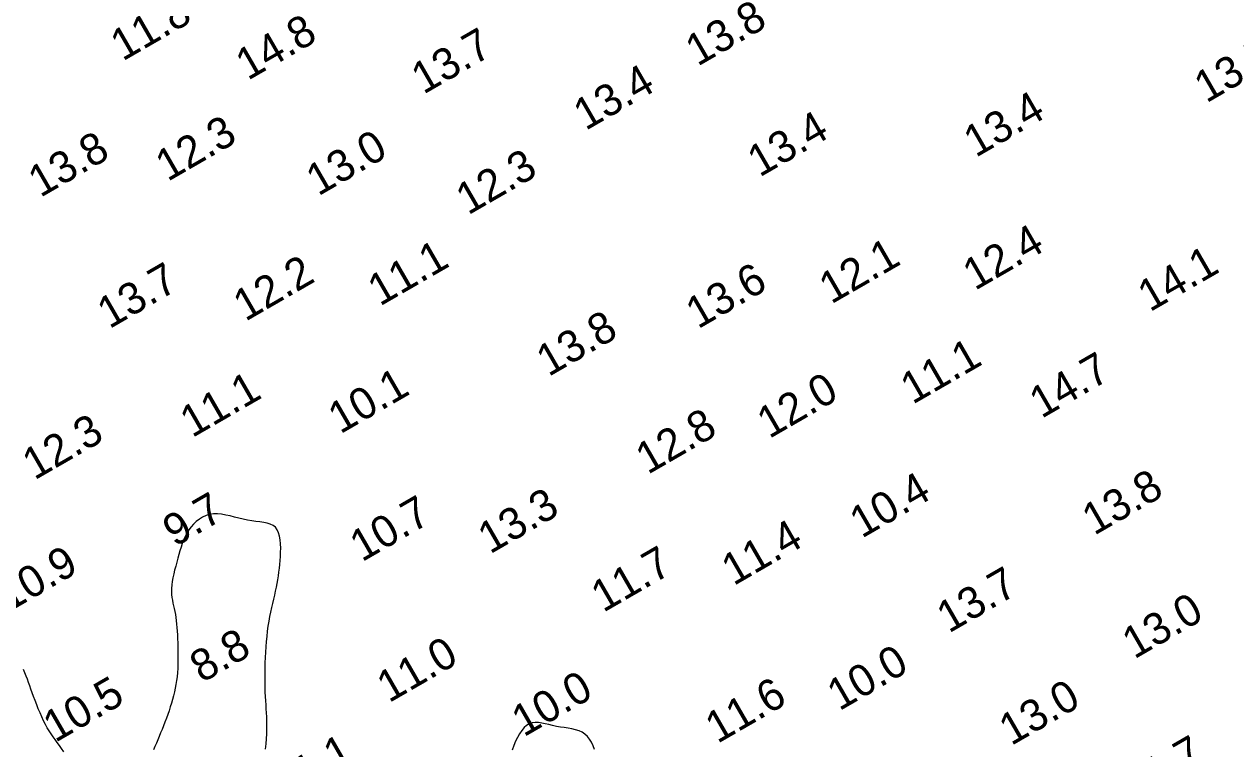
# Model space of a CAD drawing. Extents: x 3024098 to 3056816, y 418252 to 509144.
# Drawn here: x 3037850.5 to 3038042.2, y 419649.1 to 419763.8 of the extents above; entities that cross this region are included whole.
import ezdxf

# ---------------------------------------------------------------- set-up
doc = ezdxf.new("R2010")
doc.units = 0
doc.layers.add('V-CHAN-CONT-EL10', color=7, linetype='Continuous')
doc.layers.add('V-TOPO-SOUN-0911', color=7, linetype='Continuous')

msp = doc.modelspace()

# ---------------------------------------------------------------- linework, layer by layer
at = {"layer": 'V-CHAN-CONT-EL10'}
for points in [[(3037888.72, 419649.04), (3037888.8, 419649.88), (3037888.86, 419650.7), (3037888.9, 419651.47), (3037888.92, 419652.2), (3037888.93, 419652.88), (3037888.91, 419653.53), (3037888.89, 419654.16), (3037888.86, 419654.79), (3037888.82, 419655.41), (3037888.78, 419656.04), (3037888.74, 419656.68), (3037888.7, 419657.36), (3037888.67, 419658.07), (3037888.65, 419658.79), (3037888.63, 419659.54), (3037888.63, 419660.32), (3037888.63, 419661.11), (3037888.64, 419661.91), (3037888.66, 419662.73), (3037888.69, 419663.56), (3037888.73, 419664.4), (3037888.79, 419665.24), (3037888.86, 419666.08), (3037888.94, 419666.9), (3037889.04, 419667.72), (3037889.14, 419668.51), (3037889.26, 419669.29), (3037889.4, 419670.03), (3037889.54, 419670.76), (3037889.69, 419671.45), (3037889.84, 419672.13), (3037890, 419672.79), (3037890.15, 419673.43), (3037890.29, 419674.05), (3037890.42, 419674.67), (3037890.54, 419675.28), (3037890.65, 419675.88), (3037890.75, 419676.47), (3037890.83, 419677.07), (3037890.91, 419677.68), (3037890.97, 419678.29), (3037891.02, 419678.92), (3037891.06, 419679.56), (3037891.09, 419680.22), (3037891.1, 419680.88), (3037891.08, 419681.54), (3037891.02, 419682.17), (3037890.92, 419682.77), (3037890.77, 419683.31), (3037890.55, 419683.78), (3037890.26, 419684.17), (3037889.9, 419684.47), (3037889.46, 419684.68), (3037888.96, 419684.84), (3037888.41, 419684.95), (3037887.82, 419685.03), (3037887.19, 419685.1), (3037886.53, 419685.19), (3037885.85, 419685.29), (3037885.17, 419685.44), (3037884.48, 419685.61), (3037883.79, 419685.79), (3037883.1, 419685.97), (3037882.42, 419686.12), (3037881.75, 419686.24), (3037881.1, 419686.3), (3037880.47, 419686.29), (3037879.86, 419686.19), (3037879.29, 419686.02), (3037878.74, 419685.77), (3037878.23, 419685.46), (3037877.75, 419685.1), (3037877.31, 419684.68), (3037876.91, 419684.23), (3037876.55, 419683.76), (3037876.24, 419683.25), (3037875.97, 419682.73), (3037875.73, 419682.19), (3037875.52, 419681.63), (3037875.34, 419681.05), (3037875.16, 419680.47), (3037874.99, 419679.87), (3037874.83, 419679.26), (3037874.66, 419678.64), (3037874.49, 419678.02), (3037874.32, 419677.4), (3037874.17, 419676.79), (3037874.04, 419676.18), (3037873.93, 419675.6), (3037873.85, 419675.04), (3037873.81, 419674.5), (3037873.8, 419674), (3037873.83, 419673.52), (3037873.89, 419673.06), (3037873.96, 419672.62), (3037874.06, 419672.18), (3037874.16, 419671.74), (3037874.26, 419671.3), (3037874.35, 419670.85), (3037874.44, 419670.38), (3037874.51, 419669.9), (3037874.57, 419669.39), (3037874.62, 419668.86), (3037874.67, 419668.31), (3037874.71, 419667.74), (3037874.75, 419667.15), (3037874.77, 419666.53), (3037874.8, 419665.89), (3037874.83, 419665.23), (3037874.84, 419664.55), (3037874.85, 419663.87), (3037874.85, 419663.18), (3037874.83, 419662.5), (3037874.81, 419661.82), (3037874.76, 419661.16), (3037874.7, 419660.52), (3037874.62, 419659.9), (3037874.52, 419659.29), (3037874.41, 419658.69), (3037874.29, 419658.1), (3037874.14, 419657.51), (3037873.98, 419656.92), (3037873.81, 419656.33), (3037873.63, 419655.73), (3037873.43, 419655.13), (3037873.22, 419654.53), (3037873.01, 419653.93), (3037872.79, 419653.33), (3037872.56, 419652.74), (3037872.33, 419652.17), (3037872.1, 419651.6), (3037871.88, 419651.05), (3037871.65, 419650.51), (3037871.43, 419649.98), (3037871.21, 419649.46), (3037870.99, 419648.93)], [(3037856.81, 419648.62), (3037856.44, 419649.14), (3037856.08, 419649.63), (3037855.73, 419650.1), (3037855.4, 419650.55), (3037855.08, 419651), (3037854.77, 419651.45), (3037854.47, 419651.92), (3037854.17, 419652.42), (3037853.88, 419652.95), (3037853.59, 419653.53), (3037853.3, 419654.14), (3037853.02, 419654.77), (3037852.75, 419655.42), (3037852.49, 419656.08), (3037852.24, 419656.73), (3037852, 419657.36), (3037851.79, 419657.97), (3037851.58, 419658.54), (3037851.39, 419659.09), (3037851.21, 419659.61), (3037851.02, 419660.12), (3037850.82, 419660.62), (3037850.61, 419661.13), (3037850.38, 419661.64)], [(3037940.77, 419649.01), (3037940.53, 419649.59), (3037940.27, 419650.13), (3037939.98, 419650.63), (3037939.64, 419651.06), (3037939.25, 419651.43), (3037938.8, 419651.72), (3037938.31, 419651.94), (3037937.76, 419652.11), (3037937.19, 419652.25), (3037936.59, 419652.35), (3037935.98, 419652.45), (3037935.36, 419652.54), (3037934.74, 419652.65), (3037934.14, 419652.78), (3037933.55, 419652.92), (3037932.98, 419653.06), (3037932.42, 419653.18), (3037931.89, 419653.25), (3037931.38, 419653.27), (3037930.9, 419653.21), (3037930.44, 419653.05), (3037930.01, 419652.8), (3037929.61, 419652.45), (3037929.24, 419652.01), (3037928.9, 419651.49), (3037928.57, 419650.91), (3037928.28, 419650.28), (3037928, 419649.6), (3037927.75, 419648.89)]]:
    msp.add_lwpolyline(points, dxfattribs=at)

# ---------------------------------------------------------------- texts
at = {"layer": 'V-TOPO-SOUN-0911'}
for s, p in [('11.8 ', (3037866.09, 419757.91)), ('13.8 ', (3037957.07, 419757.09)), ('14.8 ', (3037885.9, 419754.86)), ('13.7 ', (3037913.69, 419752.66)), ('13.7 ', (3038037.58, 419751.28)), ('13.4 ', (3037939.35, 419746.92)), ('13.4 ', (3038001.09, 419742.66)), ('12.3 ', (3037873.21, 419738.85)), ('13.4 ', (3037966.88, 419739.54)), ('13.8 ', (3037853.06, 419736.32)), ('13.0 ', (3037897.04, 419736.55)), ('12.3 ', (3037920.75, 419733.54)), ('12.4 ', (3038000.96, 419721.59)), ('11.1 ', (3037906.79, 419719.11)), ('12.1 ', (3037978.21, 419719.44)), ('14.1 ', (3038028.64, 419718.2)), ('13.7 ', (3037863.99, 419715.52)), ('12.2 ', (3037885.51, 419716.7)), ('13.6 ', (3037957.13, 419715.5)), ('13.8 ', (3037933.48, 419707.95)), ('11.1 ', (3037991.1, 419703.56)), ('14.7 ', (3038011.49, 419701.32)), ('10.1 ', (3037900.52, 419698.87)), ('11.1 ', (3037877.09, 419698.28)), ('12.0 ', (3037968.4, 419698.13)), ('12.3 ', (3037852.14, 419691.57)), ('12.8 ', (3037949.19, 419692.46)), ('10.4 ', (3037983.05, 419682.35)), ('13.8 ', (3038019.83, 419682.81)), ('9.7', (3037874.36, 419680.98)), ('13.3 ', (3037924.22, 419679.86)), ('10.7 ', (3037903.95, 419678.61)), ('11.4 ', (3037962.77, 419674.84)), ('10.9 ', (3037848.08, 419670.71)), ('11.7 ', (3037942.14, 419670.61)), ('13.7 ', (3037996.83, 419667.33)), ('13.0 ', (3038026.18, 419663.23)), ('8.8', (3037878.65, 419659.46)), ('11.0 ', (3037908.23, 419656.3)), ('10.0 ', (3037979.49, 419655.02)), ('10.0 ', (3037929.56, 419650.89)), ('10.5 ', (3037855.42, 419650.01)), ('11.6 ', (3037960.21, 419649.85)), ('13.0 ', (3038006.69, 419649.51)), ('11.7 ', (3038026.26, 419640.62)), ('11.1 ', (3037891.73, 419640.87))]:
    msp.add_text(s, height=5, rotation=30, dxfattribs=at).set_placement(p)

doc.saveas('drawing.dxf')
